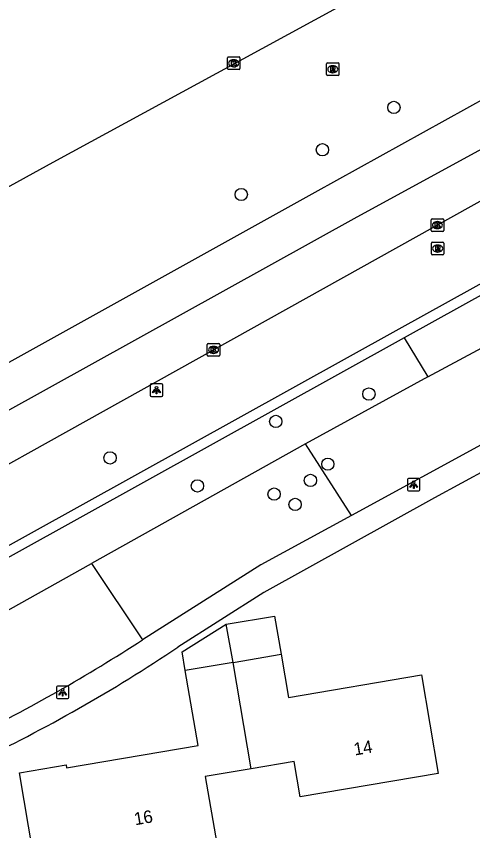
# Model space of a CAD drawing. Extents: x 162880 to 165536, y 384011 to 385179.
# Drawn here: x 163962.4 to 163998.7, y 384798.8 to 384863.6 of the extents above; entities that cross this region are included whole.
import ezdxf

# ---------------------------------------------------------------- set-up
doc = ezdxf.new("R2010")
doc.units = 0
for name, color, linetype in [('IMGEO_Boom', 7, 'Continuous'), ('IMGEO_Kolk', 7, 'Continuous'), ('IMGEO_Lichtpunt', 7, 'Continuous'), ('IMGEO_Loofbos', 7, 'Continuous'), ('IMGEO_Muur', 7, 'Continuous'), ('IMGEO_Pand', 7, 'Continuous'), ('IMGEO_Pand_nummerreeks', 7, 'Continuous'), ('IMGEO_Rijbaan_regionaal_gesloten', 7, 'Continuous'), ('IMGEO_Rioolput', 7, 'Continuous'), ('IMGEO_Voetpad_open', 7, 'Continuous')]:
    doc.layers.add(name, color=color, linetype=linetype)

msp = doc.modelspace()

# ---------------------------------------------------------------- linework, layer by layer
at = {"layer": 'IMGEO_Boom'}
for centre in [(163992.472, 384856.297), (163986.781, 384852.929), (163980.327, 384849.37), (163990.489, 384833.497), (163983.071, 384831.313), (163969.88, 384828.41), (163987.213, 384827.915), (163976.831, 384826.181), (163985.833, 384826.624), (163982.941, 384825.534), (163984.61, 384824.711)]:
    msp.add_circle(centre, 0.489, dxfattribs=at)
at = {"layer": 'IMGEO_Kolk'}
for p, q in [((163979.221, 384859.386), (163979.221, 384860.238)), ((163979.296, 384860.312), (163980.148, 384860.312)), ((163979.709, 384860.092), (163979.734, 384860.092)), ((163980.222, 384860.238), (163980.222, 384859.386)), ((163980.148, 384859.312), (163979.296, 384859.312)), ((163979.732, 384859.532), (163979.707, 384859.532)), ((163995.509, 384847.435), (163996.361, 384847.435)), ((163995.434, 384846.509), (163995.434, 384847.361)), ((163995.922, 384847.215), (163995.947, 384847.215)), ((163996.435, 384847.361), (163996.435, 384846.509)), ((163996.361, 384846.435), (163995.509, 384846.435)), ((163995.945, 384846.655), (163995.92, 384846.655)), ((163977.621, 384836.584), (163977.621, 384837.436)), ((163977.696, 384837.51), (163978.548, 384837.51)), ((163978.109, 384837.29), (163978.134, 384837.29)), ((163978.622, 384837.436), (163978.622, 384836.584)), ((163978.548, 384836.51), (163977.696, 384836.51)), ((163978.132, 384836.73), (163978.107, 384836.73))]:
    msp.add_line(p, q, dxfattribs=at)
for points in [[(163979.221, 384859.386), (163979.221, 384860.238)], [(163979.296, 384860.312), (163980.148, 384860.312)], [(163979.542, 384860.012), (163979.665, 384860.012), (163979.665, 384859.861), (163979.795, 384860.012), (163979.959, 384860.012), (163979.813, 384859.861), (163979.966, 384859.612), (163979.814, 384859.612), (163979.729, 384859.776), (163979.665, 384859.709), (163979.665, 384859.612), (163979.542, 384859.612), (163979.542, 384860.012)], [(163980.222, 384860.238), (163980.222, 384859.386)], [(163980.148, 384859.312), (163979.296, 384859.312)], [(163995.509, 384847.435), (163996.361, 384847.435)], [(163995.434, 384846.509), (163995.434, 384847.361)], [(163995.755, 384847.135), (163995.878, 384847.135), (163995.878, 384846.984), (163996.008, 384847.135), (163996.172, 384847.135), (163996.026, 384846.984), (163996.179, 384846.735), (163996.027, 384846.735), (163995.942, 384846.899), (163995.878, 384846.832), (163995.878, 384846.735), (163995.755, 384846.735), (163995.755, 384847.135)], [(163996.435, 384847.361), (163996.435, 384846.509)], [(163996.361, 384846.435), (163995.509, 384846.435)], [(163977.621, 384836.584), (163977.621, 384837.436)], [(163977.696, 384837.51), (163978.548, 384837.51)], [(163977.942, 384837.21), (163978.065, 384837.21), (163978.065, 384837.059), (163978.195, 384837.21), (163978.359, 384837.21), (163978.213, 384837.059), (163978.366, 384836.81), (163978.214, 384836.81), (163978.129, 384836.974), (163978.065, 384836.907), (163978.065, 384836.81), (163977.942, 384836.81), (163977.942, 384837.21)], [(163978.622, 384837.436), (163978.622, 384836.584)], [(163978.548, 384836.51), (163977.696, 384836.51)]]:
    msp.add_lwpolyline(points, dxfattribs=at)
for centre, start, end in [((163979.298, 384860.236), 91.55205, 178.44795), ((163979.298, 384860.236), 91.55205, 178.44795), ((163980.146, 384860.236), 1.55205, 88.44795), ((163980.146, 384860.236), 1.55205, 88.44795), ((163979.298, 384859.388), 181.55205, 268.44795), ((163979.298, 384859.388), 181.55205, 268.44795), ((163980.146, 384859.388), 271.55205, 358.44795), ((163980.146, 384859.388), 271.55205, 358.44795), ((163995.511, 384847.359), 91.55205, 178.44795), ((163995.511, 384847.359), 91.55205, 178.44795), ((163996.359, 384847.359), 1.55205, 88.44795), ((163996.359, 384847.359), 1.55205, 88.44795), ((163995.511, 384846.511), 181.55205, 268.44795), ((163995.511, 384846.511), 181.55205, 268.44795), ((163996.359, 384846.511), 271.55205, 358.44795), ((163996.359, 384846.511), 271.55205, 358.44795), ((163977.698, 384837.434), 91.55205, 178.44795), ((163977.698, 384837.434), 91.55205, 178.44795), ((163978.546, 384837.434), 1.55205, 88.44795), ((163978.546, 384837.434), 1.55205, 88.44795), ((163977.698, 384836.586), 181.55205, 268.44795), ((163977.698, 384836.586), 181.55205, 268.44795), ((163978.546, 384836.586), 271.55205, 358.44795), ((163978.546, 384836.586), 271.55205, 358.44795)]:
    msp.add_arc(centre, 0.0765, start, end, dxfattribs=at)
for centre, major_axis, ratio, start_param, end_param in [((163979.708, 384859.812), (-0.387, 0.002), 0.722429, 4.712389, 7.853982), ((163979.733, 384859.812), (-0.39, 0.002), 0.717154, 1.570796, 4.712389), ((163995.921, 384846.935), (-0.387, 0.002), 0.722429, 4.712389, 7.853982), ((163995.946, 384846.935), (-0.39, 0.002), 0.717154, 1.570796, 4.712389), ((163978.108, 384837.01), (-0.387, 0.002), 0.722429, 4.712389, 7.853982), ((163978.133, 384837.01), (-0.39, 0.002), 0.717154, 1.570796, 4.712389)]:
    msp.add_ellipse(centre, major_axis=major_axis, ratio=ratio, start_param=start_param, end_param=end_param, dxfattribs=at)
at = {"layer": 'IMGEO_Lichtpunt'}
for p, q in [((163973.084, 384834.206), (163973.084, 384833.399)), ((163973.084, 384834.206), (163973.084, 384833.399)), ((163973.986, 384834.301), (163973.178, 384834.301)), ((163973.986, 384834.301), (163973.178, 384834.301)), ((163974.08, 384833.399), (163974.08, 384834.206)), ((163974.08, 384833.399), (163974.08, 384834.206)), ((163973.178, 384833.305), (163973.986, 384833.305)), ((163973.178, 384833.305), (163973.986, 384833.305)), ((163993.551, 384826.691), (163993.551, 384825.884)), ((163993.551, 384826.691), (163993.551, 384825.884)), ((163994.453, 384826.786), (163993.645, 384826.786)), ((163994.453, 384826.786), (163993.645, 384826.786)), ((163994.547, 384825.884), (163994.547, 384826.691)), ((163994.547, 384825.884), (163994.547, 384826.691)), ((163993.645, 384825.79), (163994.453, 384825.79)), ((163993.645, 384825.79), (163994.453, 384825.79)), ((163965.612, 384810.165), (163965.612, 384809.358)), ((163965.612, 384810.165), (163965.612, 384809.358)), ((163966.514, 384810.26), (163965.706, 384810.26)), ((163966.514, 384810.26), (163965.706, 384810.26)), ((163966.608, 384809.358), (163966.608, 384810.165)), ((163966.608, 384809.358), (163966.608, 384810.165)), ((163965.706, 384809.264), (163966.514, 384809.264)), ((163965.706, 384809.264), (163966.514, 384809.264))]:
    msp.add_line(p, q, dxfattribs=at)
for points in [[(163973.458, 384833.87), (163973.497, 384833.842), (163973.309, 384833.58), (163973.271, 384833.607), (163973.458, 384833.87)], [(163973.56, 384833.822), (163973.607, 384833.822), (163973.607, 384833.5), (163973.56, 384833.5), (163973.56, 384833.822)], [(163973.67, 384833.842), (163973.708, 384833.869), (163973.895, 384833.607), (163973.856, 384833.579), (163973.67, 384833.842)], [(163993.925, 384826.355), (163993.964, 384826.327), (163993.776, 384826.065), (163993.738, 384826.092), (163993.925, 384826.355)], [(163994.027, 384826.307), (163994.074, 384826.307), (163994.074, 384825.985), (163994.027, 384825.985), (163994.027, 384826.307)], [(163994.137, 384826.327), (163994.175, 384826.354), (163994.362, 384826.092), (163994.323, 384826.064), (163994.137, 384826.327)], [(163965.986, 384809.829), (163966.025, 384809.801), (163965.837, 384809.539), (163965.799, 384809.566), (163965.986, 384809.829)], [(163966.198, 384809.801), (163966.236, 384809.828), (163966.423, 384809.566), (163966.384, 384809.538), (163966.198, 384809.801)], [(163966.088, 384809.781), (163966.135, 384809.781), (163966.135, 384809.459), (163966.088, 384809.459), (163966.088, 384809.781)]]:
    msp.add_lwpolyline(points, dxfattribs=at)
for centre in [(163973.583, 384834.004), (163994.05, 384826.489), (163966.111, 384809.963)]:
    msp.add_circle(centre, 0.0994, dxfattribs=at)
for centre, start, end in [((163973.178, 384834.206), 90, 180), ((163973.178, 384834.206), 90, 180), ((163973.986, 384834.206), 0, 90), ((163973.986, 384834.206), 0, 90), ((163973.178, 384833.399), 180, 270), ((163973.178, 384833.399), 180, 270), ((163973.986, 384833.399), 270, 0), ((163973.986, 384833.399), 270, 360), ((163993.645, 384826.691), 90, 180), ((163993.645, 384826.691), 90, 180), ((163994.453, 384826.691), 0, 90), ((163994.453, 384826.691), 0, 90), ((163993.645, 384825.884), 180, 270), ((163993.645, 384825.884), 180, 270), ((163994.453, 384825.884), 270, 0), ((163994.453, 384825.884), 270, 360), ((163965.706, 384810.165), 90, 180), ((163965.706, 384810.165), 90, 180), ((163966.514, 384810.165), 0, 90), ((163966.514, 384810.165), 0, 90), ((163965.706, 384809.358), 180, 270), ((163965.706, 384809.358), 180, 270), ((163966.514, 384809.358), 270, 0), ((163966.514, 384809.358), 270, 360)]:
    msp.add_arc(centre, 0.0946, start, end, dxfattribs=at)
at = {"layer": 'IMGEO_Loofbos'}
for points in [[(163995.186, 384834.864), (164013.856, 384844.891), (164056.21, 384867.499), (164121.511, 384900.024), (164145.911, 384911.473), (164147.204, 384912.079)], [(163993.285, 384837.971), (163995.186, 384834.864)], [(163995.186, 384834.864), (163985.446, 384829.54)], [(163985.446, 384829.54), (163968.417, 384820.017)], [(163989.11, 384823.838), (163985.446, 384829.54)], [(163943.747, 384806.221), (163968.417, 384820.017)], [(163968.417, 384820.017), (163972.469, 384813.949)]]:
    msp.add_lwpolyline(points, dxfattribs=at)
at = {"layer": 'IMGEO_Muur'}
for points in [[(164200.612, 384942.085), (164200.456, 384942.424), (164096.894, 384894.556), (164097.59, 384893.077), (164094.686, 384891.713), (164094.002, 384893.195), (164090.38, 384891.428), (164028.566, 384858.623), (164029.317, 384857.211), (164003.031, 384843.382), (164002.673, 384844.106), (163992.862, 384838.663), (163904.353, 384789.557), (163905.165, 384788.158), (163898.84, 384784.624), (163898.055, 384786.032), (163851.73, 384760.24), (163852.526, 384758.821), (163848.3, 384756.508), (163847.517, 384757.905), (163830.64, 384748.494)], [(164146.429, 384916.559), (164097.974, 384894.163), (164098.667, 384892.689), (164094.293, 384890.633), (164093.613, 384892.104), (164090.747, 384890.706), (164029.662, 384858.288), (164030.414, 384856.873), (164002.673, 384842.278), (164002.323, 384842.986), (163993.285, 384837.971)], [(163993.285, 384837.971), (163905.468, 384789.249), (163906.278, 384787.853), (163898.528, 384783.521), (163897.742, 384784.931), (163852.834, 384759.928), (163853.633, 384758.504), (163847.985, 384755.413), (163847.206, 384756.804), (163831.618, 384748.116), (163832.961, 384744.266)]]:
    msp.add_lwpolyline(points, dxfattribs=at)
at = {"layer": 'IMGEO_Pand'}
for points in [[(163979.133, 384815.179), (163982.971, 384815.833), (163983.488, 384812.795)], [(163975.868, 384811.498), (163975.617, 384812.973), (163979.133, 384815.179)], [(163979.681, 384812.147), (163979.133, 384815.179)], [(163979.681, 384812.147), (163983.488, 384812.795)], [(163983.488, 384812.795), (163984.073, 384809.356), (163994.672, 384811.159), (163996.008, 384803.307), (163985.01, 384801.436), (163984.529, 384804.266), (163981.118, 384803.686)], [(163979.681, 384812.147), (163975.868, 384811.498)], [(163981.118, 384803.686), (163979.681, 384812.147)], [(163981.118, 384803.686), (163977.464, 384803.064), (163978.372, 384797.726), (163967.686, 384795.908), (163967.409, 384797.536), (163963.772, 384796.918), (163962.677, 384803.352), (163966.378, 384803.982), (163966.418, 384803.744), (163976.885, 384805.525), (163975.868, 384811.498)]]:
    msp.add_lwpolyline(points, dxfattribs=at)
at = {"layer": 'IMGEO_Rijbaan_regionaal_gesloten'}
for points in [[(163835.792, 384780.313), (163853.532, 384790.429), (163965.351, 384851.941), (163979.889, 384859.859), (163992.463, 384866.708), (164000, 384871.062), (164028.426, 384886.323), (164076.715, 384911.005), (164118.056, 384931.016), (164146.558, 384944.405), (164192.181, 384964.916), (164201.656, 384969.026), (164204.447, 384970.197)], [(163758.776, 384722.121), (163808.011, 384750), (163831.501, 384763.288), (163866.498, 384783.086), (163871.528, 384785.88), (163986.202, 384849.544), (164000, 384857.205), (164034.372, 384875.786), (164036.883, 384877.143), (164052.195, 384885.028), (164067.558, 384892.574), (164106.58, 384912.17), (164139.838, 384928.005), (164149.304, 384932.387), (164167.623, 384940.868), (164194.28, 384952.4), (164204.946, 384957.301), (164210.03, 384959.452)], [(163746.451, 384711.077), (163775.991, 384727.906), (163831.875, 384759.566), (163922.856, 384810.618), (163989.543, 384847.584), (164018.488, 384863.379), (164049.693, 384879.822), (164089.819, 384900.11), (164135.969, 384922.347), (164180.496, 384942.699), (164211.617, 384956.322)], [(163802.215, 384738.589), (163806.699, 384741.137), (163829.125, 384753.852), (163852.299, 384766.881), (163989.862, 384843.563), (164000, 384849.214), (164050.321, 384876.053), (164099.056, 384900.61), (164120.666, 384911.245), (164144.651, 384922.332), (164153.885, 384926.74), (164175.004, 384936.259), (164201.359, 384947.888), (164213.333, 384952.939)]]:
    msp.add_lwpolyline(points, dxfattribs=at)
at = {"layer": 'IMGEO_Rioolput'}
for p, q in [((163987.102, 384858.914), (163987.102, 384859.766)), ((163987.177, 384859.84), (163988.029, 384859.84)), ((163988.103, 384859.766), (163988.103, 384858.914)), ((163987.613, 384859.06), (163987.588, 384859.06)), ((163987.59, 384859.62), (163987.615, 384859.62)), ((163988.029, 384858.84), (163987.177, 384858.84)), ((163995.452, 384844.646), (163995.452, 384845.498)), ((163995.527, 384845.572), (163996.379, 384845.572)), ((163996.453, 384845.498), (163996.453, 384844.646)), ((163995.963, 384844.792), (163995.938, 384844.792)), ((163995.94, 384845.352), (163995.965, 384845.352)), ((163996.379, 384844.572), (163995.527, 384844.572))]:
    msp.add_line(p, q, dxfattribs=at)
for points in [[(163987.102, 384858.914), (163987.102, 384859.766)], [(163987.177, 384859.84), (163988.029, 384859.84)], [(163988.103, 384859.766), (163988.103, 384858.914)], [(163987.691, 384859.538), (163987.439, 384859.54), (163987.439, 384859.14)], [(163987.439, 384859.14), (163987.563, 384859.14), (163987.563, 384859.302), (163987.574, 384859.302)], [(163987.617, 384859.459), (163987.563, 384859.459), (163987.563, 384859.378)], [(163987.563, 384859.378), (163987.615, 384859.378)], [(163987.621, 384859.273), (163987.692, 384859.14), (163987.832, 384859.14), (163987.767, 384859.266)], [(163988.029, 384858.84), (163987.177, 384858.84)], [(163995.452, 384844.646), (163995.452, 384845.498)], [(163995.527, 384845.572), (163996.379, 384845.572)], [(163996.453, 384845.498), (163996.453, 384844.646)], [(163996.041, 384845.27), (163995.789, 384845.272), (163995.789, 384844.872)], [(163995.789, 384844.872), (163995.913, 384844.872), (163995.913, 384845.034), (163995.924, 384845.034)], [(163995.967, 384845.191), (163995.913, 384845.191), (163995.913, 384845.11)], [(163995.913, 384845.11), (163995.965, 384845.11)], [(163995.971, 384845.005), (163996.042, 384844.872), (163996.182, 384844.872), (163996.117, 384844.998)], [(163996.379, 384844.572), (163995.527, 384844.572)]]:
    msp.add_lwpolyline(points, dxfattribs=at)
for centre, radius, start, end in [((163987.179, 384859.764), 0.0765, 91.55205, 178.44795), ((163987.179, 384859.764), 0.0765, 91.55205, 178.44795), ((163988.027, 384859.764), 0.0765, 1.55205, 88.44795), ((163988.027, 384859.764), 0.0765, 1.55205, 88.44795), ((163987.573, 384859.249), 0.0533, 26.02933, 88.69889), ((163987.599, 384859.567), 0.19, 274.7715, 282.96867), ((163987.623, 384859.363), 0.0964, 77.00612, 93.18647), ((163987.637, 384859.42), 0.0378, 276.66336, 79.67722), ((163987.69, 384859.428), 0.109, 350.36119, 89.41601), ((163987.688, 384859.428), 0.112, 277.58423, 350.98172), ((163987.672, 384859.213), 0.108, 29.51342, 73.79051), ((163987.179, 384858.916), 0.0765, 181.55205, 268.44795), ((163987.179, 384858.916), 0.0765, 181.55205, 268.44795), ((163988.027, 384858.916), 0.0765, 271.55205, 358.44795), ((163988.027, 384858.916), 0.0765, 271.55205, 358.44795), ((163995.529, 384845.496), 0.0765, 91.55205, 178.44795), ((163995.529, 384845.496), 0.0765, 91.55205, 178.44795), ((163996.377, 384845.496), 0.0765, 1.55205, 88.44795), ((163996.377, 384845.496), 0.0765, 1.55205, 88.44795), ((163995.923, 384844.981), 0.0533, 26.02933, 88.69889), ((163995.949, 384845.299), 0.19, 274.7715, 282.96867), ((163995.973, 384845.095), 0.0964, 77.00612, 93.18647), ((163995.987, 384845.152), 0.0378, 276.66336, 79.67722), ((163996.04, 384845.16), 0.109, 350.36119, 89.41601), ((163996.038, 384845.16), 0.112, 277.58423, 350.98172), ((163996.022, 384844.945), 0.108, 29.51342, 73.79051), ((163995.529, 384844.648), 0.0765, 181.55205, 268.44795), ((163995.529, 384844.648), 0.0765, 181.55205, 268.44795), ((163996.377, 384844.648), 0.0765, 271.55205, 358.44795), ((163996.377, 384844.648), 0.0765, 271.55205, 358.44795)]:
    msp.add_arc(centre, radius, start, end, dxfattribs=at)
for centre, major_axis, ratio, start_param, end_param in [((163987.589, 384859.34), (-0.387, 0.002), 0.722429, 4.712389, 7.853982), ((163987.614, 384859.34), (-0.39, 0.002), 0.717154, 1.570796, 4.712389), ((163995.939, 384845.072), (-0.387, 0.002), 0.722429, 4.712389, 7.853982), ((163995.964, 384845.072), (-0.39, 0.002), 0.717154, 1.570796, 4.712389)]:
    msp.add_ellipse(centre, major_axis=major_axis, ratio=ratio, start_param=start_param, end_param=end_param, dxfattribs=at)
at = {"layer": 'IMGEO_Voetpad_open'}
for points in [[(164075.721, 384862.412), (164053.428, 384858.48), (164025.569, 384843.672), (164017.433, 384839.249), (164000, 384829.772), (163989.11, 384823.838)], [(164084.805, 384861.777), (164053.905, 384856.524), (164027.172, 384842.065), (164026.414, 384841.909), (164018.477, 384837.603), (164000, 384827.578), (163995.706, 384825.248), (163982.11, 384817.71), (163975.276, 384813.355)], [(163989.11, 384823.838), (163981.879, 384819.898), (163972.469, 384813.949)]]:
    msp.add_lwpolyline(points, dxfattribs=at)
for centre, radius, start, end in [((163902.072, 384921.844), 128.829, 296.1196, 303.12268), ((163906.22, 384916.146), 123.833, 295.30409, 303.8937)]:
    msp.add_arc(centre, radius, start, end, dxfattribs=at)

# ---------------------------------------------------------------- texts
at = {"layer": 'IMGEO_Pand_nummerreeks'}
for s, rotation, p in [('14', 9.65483, (163989.362, 384804.732)), ('16', 9.65524, (163971.882, 384799.178))]:
    msp.add_text(s, height=1, rotation=rotation, dxfattribs=at).set_placement(p)

doc.saveas('drawing.dxf')
